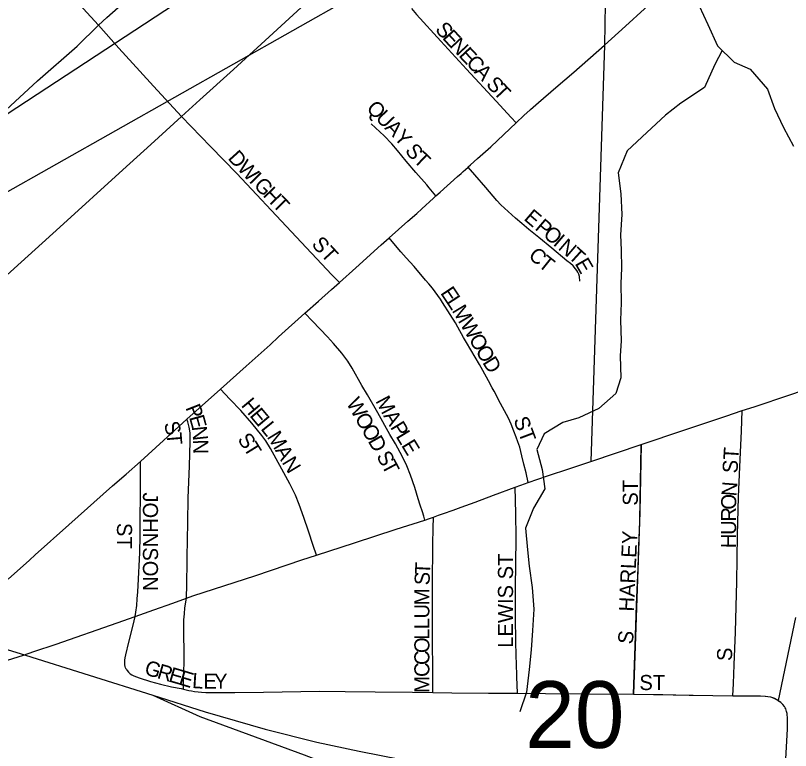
# Model space of a CAD drawing. Extents: x 0 to 34, y 0 to 22.
# Drawn here: x 6.0752 to 6.3183, y 18.6521 to 18.8828 of the extents above; entities that cross this region are included whole.
import ezdxf

# ---------------------------------------------------------------- set-up
doc = ezdxf.new("R2010")
doc.units = 0
for name, color, linetype in [('GM_X_City_Street', 7, 'Continuous'), ('GM_X_City_Street_Text', 7, 'Continuous'), ('GM_X_Corporation', 7, 'Continuous'), ('GM_X_Minor_River', 7, 'Continuous'), ('GM_X_Rail_Line', 7, 'Continuous'), ('GM_X_Section_Text', 7, 'Continuous'), ('GM_X_State_Route', 7, 'Continuous'), ('GM_X_Township_Subdivision', 7, 'Continuous'), ('GM_X_Township_Subdivision_Text', 7, 'Continuous'), ('SH_Text', 7, 'Continuous')]:
    doc.layers.add(name, color=color, linetype=linetype)

msp = doc.modelspace()

# ---------------------------------------------------------------- linework, layer by layer
at = {"layer": 'GM_X_City_Street'}
for points in [[(6.10115, 18.87971), (6.10385, 18.88213), (6.11712, 18.89397), (6.12941, 18.90494), (6.14456, 18.91873), (6.15052, 18.92417), (6.15795, 18.93085), (6.15818, 18.93105)], [(6.10115, 18.87971), (6.09034, 18.89169), (6.08389, 18.89878), (6.08062, 18.90245), (6.07823, 18.90492), (6.07753, 18.90565)], [(6.12725, 18.85108), (6.133, 18.85631), (6.14351, 18.86587), (6.15727, 18.87838), (6.16601, 18.88646), (6.1775, 18.89728), (6.18239, 18.90169), (6.18347, 18.9026)], [(6.19938, 18.88494), (6.201, 18.88313), (6.20856, 18.87475), (6.21667, 18.86597), (6.22594, 18.85593), (6.23067, 18.85081), (6.23226, 18.84909)], [(5.99865, 18.78731), (5.99979, 18.78788), (6.00176, 18.78925), (6.00355, 18.79067), (6.01083, 18.79732), (6.01668, 18.80265), (6.02285, 18.80815), (6.03599, 18.82017), (6.04523, 18.82863), (6.05523, 18.83764), (6.08202, 18.86227), (6.09447, 18.87321), (6.10115, 18.87971)], [(6.12725, 18.85108), (6.11845, 18.86057), (6.1142, 18.86527), (6.1076, 18.87255), (6.10115, 18.87971)], [(6.02529, 18.75862), (6.0282, 18.7612), (6.02929, 18.76227), (6.03201, 18.76479), (6.04304, 18.77478), (6.05019, 18.78123), (6.05664, 18.78703), (6.07136, 18.80037), (6.08911, 18.81637), (6.10883, 18.83439), (6.11758, 18.84232), (6.12725, 18.85108)], [(6.17679, 18.79896), (6.17446, 18.80144), (6.16167, 18.81501), (6.14455, 18.8332), (6.13638, 18.84164), (6.12725, 18.85108)], [(6.20709, 18.82619), (6.205, 18.82869), (6.20423, 18.82962), (6.20075, 18.83357), (6.19769, 18.83706), (6.19635, 18.83875), (6.19503, 18.84045), (6.19321, 18.84256), (6.19083, 18.84499), (6.1881, 18.84752), (6.18676, 18.8488)], [(6.25223, 18.79945), (6.25209, 18.80092), (6.25188, 18.80166), (6.25164, 18.80219), (6.25129, 18.80275), (6.2509, 18.80329), (6.25009, 18.80422), (6.24928, 18.80494), (6.24818, 18.80581), (6.24341, 18.8098), (6.23936, 18.81311), (6.23625, 18.81564), (6.23401, 18.81752), (6.23203, 18.81918), (6.22972, 18.82125), (6.22745, 18.82338), (6.22616, 18.82474), (6.2227, 18.82876), (6.21925, 18.83277), (6.21715, 18.83523)], [(6.23604, 18.7362), (6.23534, 18.73922), (6.2347, 18.74198), (6.23407, 18.74464), (6.23373, 18.746), (6.23335, 18.74731), (6.23279, 18.74902), (6.23226, 18.75051), (6.23156, 18.75231), (6.23065, 18.75449), (6.2298, 18.75644), (6.22736, 18.76107), (6.22531, 18.76488), (6.22474, 18.76598), (6.22355, 18.76815), (6.22178, 18.7714), (6.22073, 18.77326), (6.21671, 18.78019), (6.21575, 18.78177), (6.21392, 18.78497), (6.21319, 18.78631), (6.21159, 18.78893), (6.20915, 18.79273), (6.20848, 18.79373), (6.20599, 18.79718), (6.20483, 18.7986), (6.20385, 18.79977), (6.2002, 18.80397), (6.1977, 18.80672), (6.19608, 18.8086), (6.19391, 18.81124), (6.19243, 18.81304)], [(6.20363, 18.72446), (6.20323, 18.72572), (6.20282, 18.72699), (6.20215, 18.7291), (6.2015, 18.73111), (6.20097, 18.73286), (6.20041, 18.73468), (6.1991, 18.73853), (6.19793, 18.74143), (6.1966, 18.74426), (6.19434, 18.74835), (6.19265, 18.75132), (6.1888, 18.75807), (6.18556, 18.76373), (6.18386, 18.7667), (6.18084, 18.77216), (6.17947, 18.77427), (6.17757, 18.77677), (6.1749, 18.77984), (6.17302, 18.78192), (6.16831, 18.78689), (6.16599, 18.78934)], [(6.16964, 18.71346), (6.16859, 18.71647), (6.16705, 18.72098), (6.16559, 18.72527), (6.16415, 18.72936), (6.16297, 18.73221), (6.16119, 18.73579), (6.15867, 18.74039), (6.15512, 18.7469), (6.15367, 18.74926), (6.15242, 18.75103), (6.14931, 18.75488), (6.14583, 18.75885), (6.1424, 18.76242), (6.13943, 18.76552)], [(6.12876, 18.69989), (6.12885, 18.70123), (6.12889, 18.703), (6.12899, 18.71278), (6.1292, 18.72364), (6.12936, 18.73139), (6.12974, 18.74131), (6.13, 18.74906), (6.12995, 18.75184), (6.12964, 18.75364), (6.12921, 18.75531), (6.12892, 18.75607)], [(6.11266, 18.69421), (6.11293, 18.69558), (6.11319, 18.69767), (6.11336, 18.69968), (6.11352, 18.70189), (6.11363, 18.70393), (6.11416, 18.71412), (6.11429, 18.71955), (6.11437, 18.73768), (6.11439, 18.74281)], [(6.23263, 18.67012), (6.23256, 18.67272), (6.23249, 18.67514), (6.23245, 18.67604), (6.23232, 18.67877), (6.23214, 18.68597), (6.23205, 18.69427), (6.23209, 18.70346), (6.23215, 18.71055), (6.23222, 18.71896), (6.23215, 18.72646), (6.23189, 18.73474)], [(6.20606, 18.67033), (6.20606, 18.67592), (6.20603, 18.68799), (6.20602, 18.70416), (6.20612, 18.71688), (6.20624, 18.72194), (6.20633, 18.7254)], [(6.12784, 18.67137), (6.12791, 18.67396), (6.12798, 18.67701), (6.12803, 18.67974), (6.12805, 18.68065), (6.12806, 18.68432), (6.128, 18.68739), (6.12793, 18.69042), (6.12802, 18.69309), (6.12813, 18.69498), (6.12833, 18.69688), (6.12876, 18.69989)], [(6.10993, 18.6777), (6.10969, 18.67812), (6.10956, 18.6785), (6.10946, 18.67899), (6.10942, 18.67969), (6.10947, 18.68049), (6.10961, 18.68126), (6.10981, 18.68212), (6.11076, 18.6861), (6.11204, 18.69143), (6.11266, 18.69421)], [(6.10993, 18.6777), (6.11024, 18.6772), (6.11064, 18.67672), (6.11118, 18.67623), (6.11161, 18.67593), (6.11226, 18.67558), (6.11308, 18.67525), (6.114, 18.67492), (6.11754, 18.67375), (6.12066, 18.67293), (6.12413, 18.67214), (6.12711, 18.67154), (6.12784, 18.67137)], [(6.12784, 18.67137), (6.12952, 18.671), (6.13043, 18.67083), (6.13136, 18.67068), (6.13249, 18.67056), (6.13352, 18.67046), (6.13491, 18.67037), (6.13599, 18.67035), (6.14395, 18.67035), (6.15299, 18.67049), (6.17055, 18.67077), (6.1786, 18.67068), (6.18797, 18.67058), (6.19968, 18.67046), (6.20606, 18.67033)], [(6.20606, 18.67033), (6.2121, 18.67022), (6.22356, 18.67017), (6.23263, 18.67012)], [(6.23263, 18.67012), (6.2415, 18.67), (6.25334, 18.66992)], [(6.25334, 18.66992), (6.25504, 18.66991), (6.26906, 18.66982)], [(6.26906, 18.66982), (6.27822, 18.66967), (6.28653, 18.66953), (6.29391, 18.66941), (6.30025, 18.66931)], [(6.30025, 18.66931), (6.3015, 18.66929), (6.30894, 18.66925), (6.31049, 18.66918), (6.31202, 18.66896), (6.31291, 18.6687), (6.31402, 18.66815), (6.31491, 18.66749)], [(6.30628, 18.61408), (6.30853, 18.61997), (6.31054, 18.62478), (6.31428, 18.63399), (6.31544, 18.63695), (6.31569, 18.63773), (6.31589, 18.63851), (6.31601, 18.63913), (6.31614, 18.63999), (6.31626, 18.64098), (6.31691, 18.64949), (6.3174, 18.65883), (6.3174, 18.66179), (6.31735, 18.66261), (6.31732, 18.66319), (6.31723, 18.66378), (6.3171, 18.66433), (6.31698, 18.66475), (6.31682, 18.66516), (6.31661, 18.66557), (6.31641, 18.6659), (6.31597, 18.66652), (6.3153, 18.66717), (6.31491, 18.66749)]]:
    msp.add_lwpolyline(points, dxfattribs=at)
at = {"layer": 'GM_X_Corporation'}
msp.add_lwpolyline([(6.26101, 19.17218), (6.2607, 18.98095), (6.26062, 18.95963), (6.26066, 18.93506), (6.26024, 18.90994), (6.26017, 18.88644), (6.26001, 18.87347), (6.25568, 18.74286), (6.27151, 18.74818), (6.27107, 18.72696), (6.26906, 18.66982), (6.30025, 18.66931), (6.31037, 18.66919), (6.31202, 18.66896), (6.31327, 18.66852), (6.31453, 18.6678), (6.31995, 18.69384)], dxfattribs=at)
at = {"layer": 'GM_X_Minor_River'}
for points in [[(6.29444, 18.95001), (6.29155, 18.94008), (6.29037, 18.93516), (6.289, 18.92853), (6.28856, 18.92094), (6.28833, 18.91468), (6.28772, 18.90899), (6.28748, 18.90216), (6.288, 18.89533), (6.28872, 18.89058), (6.28963, 18.88583), (6.29244, 18.87993), (6.29543, 18.87326), (6.3007, 18.8681), (6.30562, 18.86597), (6.31107, 18.85967), (6.31331, 18.85358), (6.31611, 18.84768), (6.31929, 18.84178)], [(6.29693, 18.87179), (6.29462, 18.86739), (6.29135, 18.8602), (6.28391, 18.85532), (6.27914, 18.85156), (6.27322, 18.84611), (6.2671, 18.84027), (6.26421, 18.83346), (6.26511, 18.82681), (6.26544, 18.82036), (6.26502, 18.81391), (6.26517, 18.80917), (6.26532, 18.80347), (6.2651, 18.79873), (6.26524, 18.79266), (6.26501, 18.78716), (6.26515, 18.7807), (6.26493, 18.77596), (6.26507, 18.76913), (6.26352, 18.76421), (6.25817, 18.7595), (6.25189, 18.75652), (6.24694, 18.75503), (6.24104, 18.75147), (6.23872, 18.74656), (6.24039, 18.74028), (6.24129, 18.73421), (6.23764, 18.72816), (6.23513, 18.72192), (6.23584, 18.71508), (6.23637, 18.70996), (6.23727, 18.70331), (6.23779, 18.69647), (6.23736, 18.68983), (6.23694, 18.68377), (6.23632, 18.67751), (6.23551, 18.67049), (6.23338, 18.66425)]]:
    msp.add_lwpolyline(points, dxfattribs=at)
at = {"layer": 'GM_X_Rail_Line'}
for points in [[(5.91368, 18.72973), (5.95307, 18.71881), (5.97711, 18.71194), (6.00873, 18.70313), (6.05447, 18.6894), (6.07825, 18.68201), (6.11829, 18.6695)], [(6.11829, 18.6695), (6.133, 18.66277), (6.16572, 18.65081), (6.19388, 18.63992), (6.22733, 18.62654), (6.2674, 18.60694), (6.3017, 18.58881), (6.33165, 18.57191), (6.43854, 18.51079), (6.47782, 18.48931), (6.50443, 18.47578), (6.5378, 18.4603), (6.57491, 18.44469), (6.64243, 18.41751), (6.7279, 18.3834)], [(6.11829, 18.6695), (6.13469, 18.66426), (6.15348, 18.65881), (6.16967, 18.65473), (6.18296, 18.65188), (6.1963, 18.64935), (6.21205, 18.64689), (6.22838, 18.64495), (6.24957, 18.64333), (6.28799, 18.64203), (6.34928, 18.64009), (6.43203, 18.63737), (6.55617, 18.63348), (6.71637, 18.62865), (6.84963, 18.62459), (6.94548, 18.62165)]]:
    msp.add_lwpolyline(points, dxfattribs=at)
at = {"layer": 'GM_X_State_Route'}
for points in [[(6.26001, 18.87347), (6.26658, 18.87949), (6.27251, 18.88491), (6.27888, 18.89072), (6.28419, 18.89554), (6.28654, 18.89767), (6.28865, 18.89955)], [(6.23666, 18.85315), (6.23677, 18.85325), (6.2393, 18.85552), (6.24474, 18.86019), (6.25037, 18.86503), (6.26001, 18.87347)], [(6.07285, 18.70593), (6.07953, 18.71185), (6.08137, 18.71351), (6.09185, 18.72291), (6.10556, 18.73518), (6.10985, 18.73889), (6.11439, 18.74281), (6.11916, 18.74718), (6.12638, 18.75378), (6.12892, 18.75607), (6.13371, 18.76037), (6.13943, 18.76552), (6.14754, 18.77277), (6.15504, 18.77947), (6.15772, 18.78195), (6.16599, 18.78934), (6.1702, 18.7931), (6.17433, 18.79678), (6.17679, 18.79896), (6.18196, 18.80357), (6.18992, 18.8108), (6.19243, 18.81304), (6.19825, 18.81825), (6.20105, 18.82069), (6.20266, 18.82214), (6.2063, 18.82548), (6.20709, 18.82619), (6.20837, 18.82734), (6.21386, 18.83223), (6.21497, 18.83324), (6.21564, 18.83384), (6.2163, 18.83446), (6.21715, 18.83523), (6.21721, 18.83528), (6.21788, 18.83589), (6.22016, 18.83793), (6.22428, 18.84162), (6.22837, 18.84542), (6.23226, 18.84909), (6.2347, 18.85138), (6.23666, 18.85315)], [(6.25567, 18.74286), (6.26408, 18.74568), (6.27151, 18.74818), (6.28487, 18.75264), (6.29802, 18.75706), (6.30317, 18.75879), (6.30694, 18.76002), (6.31813, 18.76375), (6.32634, 18.76661), (6.3376, 18.77037), (6.34402, 18.77251), (6.35725, 18.77703), (6.38409, 18.78595), (6.41227, 18.79554), (6.43373, 18.80289), (6.45522, 18.81018), (6.47993, 18.81859), (6.51086, 18.82901), (6.51772, 18.83147), (6.51934, 18.83201)], [(6.07762, 18.68208), (6.08093, 18.68317), (6.08794, 18.68551), (6.10706, 18.69216), (6.11266, 18.69421), (6.11855, 18.69625), (6.12447, 18.69836), (6.12876, 18.69989), (6.13083, 18.70063), (6.15056, 18.70708), (6.16499, 18.71196), (6.16964, 18.71346), (6.18157, 18.71733), (6.19461, 18.72154), (6.20363, 18.72446), (6.20503, 18.72495), (6.20633, 18.7254), (6.20791, 18.72596), (6.20944, 18.72649), (6.21245, 18.72758), (6.215, 18.7285), (6.21938, 18.73007), (6.22517, 18.73222), (6.23189, 18.73474), (6.23373, 18.73539), (6.23604, 18.7362), (6.2421, 18.7383), (6.24908, 18.74065), (6.25444, 18.74244), (6.25567, 18.74286)], [(6.0285, 18.66625), (6.03115, 18.66703), (6.04058, 18.66979), (6.04589, 18.67155), (6.05321, 18.67403), (6.0594, 18.67606), (6.07268, 18.68046), (6.07762, 18.68208)]]:
    msp.add_lwpolyline(points, dxfattribs=at)
at = {"layer": 'GM_X_Township_Subdivision'}
for points in [[(6.30025, 18.66931), (6.3004, 18.67318), (6.30063, 18.67906), (6.30102, 18.68928), (6.30127, 18.69735), (6.30149, 18.7051), (6.3017, 18.71967), (6.30201, 18.73177), (6.30263, 18.74572), (6.30291, 18.75231), (6.30317, 18.75879)], [(6.26906, 18.66982), (6.26939, 18.67906), (6.2696, 18.68503), (6.27002, 18.69788), (6.27049, 18.7095), (6.27073, 18.71625), (6.271, 18.72397), (6.27116, 18.73087), (6.27127, 18.73674), (6.27133, 18.74172), (6.27151, 18.74818)]]:
    msp.add_lwpolyline(points, dxfattribs=at)
at = {"layer": 'SH_Text'}
msp.add_lwpolyline([(9.73806, 20.89938), (5.80799, 18.67786), (9.73806, 21.2643)], close=True, dxfattribs=at)

# ---------------------------------------------------------------- texts
at = {"layer": 'GM_X_City_Street_Text'}
for s, height, rotation, p in [('S', 0.00473, 311.0754, (6.20659, 18.87828)), ('E', 0.00473, 312.4325, (6.20886, 18.87568)), ('N', 0.00473, 313.1202, (6.21115, 18.87317)), ('E', 0.00473, 313.1439, (6.214, 18.87013)), ('C', 0.00473, 313.1573, (6.21628, 18.8677)), ('A', 0.00473, 313.1604, (6.21885, 18.86496)), ('S', 0.00473, 313.1449, (6.22255, 18.86101)), ('T', 0.00473, 313.1449, (6.22483, 18.85858)), ('Q', 0.00473, 313.9337, (6.185, 18.85338)), ('U', 0.00473, 313.9179, (6.18789, 18.85038)), ('A', 0.00473, 313.9321, (6.19078, 18.84738)), ('Y', 0.00473, 311.8296, (6.19364, 18.84441)), ('S', 0.00473, 308.1077, (6.19716, 18.84032)), ('D', 0.00473, 312.0928, (6.14157, 18.83789)), ('T', 0.00473, 316.5373, (6.19973, 18.83714)), ('W', 0.00473, 313.4826, (6.14445, 18.83471)), ('I', 0.00473, 314.0454, (6.14821, 18.83074)), ('G', 0.00473, 314.0595, (6.14966, 18.82924)), ('H', 0.00473, 314.0595, (6.15256, 18.82625)), ('T', 0.00473, 314.0528, (6.15546, 18.82325)), ('E', 0.00473, 319.4669, (6.2344, 18.81881)), ('P', 0.00473, 319.4774, (6.23788, 18.81583)), ('O', 0.00473, 319.4556, (6.24042, 18.81366)), ('ST', 0.004735, 312.5121, (6.16781, 18.81081)), ('I', 0.00473, 319.4334, (6.24358, 18.81096)), ('N', 0.00473, 319.4683, (6.24517, 18.8096)), ('C', 0.00473, 316.5287, (6.2358, 18.80714)), ('T', 0.00473, 317.7447, (6.2483, 18.80691)), ('T', 0.00473, 321.478, (6.23886, 18.80427)), ('E', 0.00473, 299.8906, (6.25053, 18.80498)), ('E', 0.00473, 303.6219, (6.20832, 18.79571)), ('L', 0.00473, 303.3491, (6.21016, 18.79294)), ('M', 0.00473, 301.0013, (6.21196, 18.7902)), ('W', 0.00473, 300.0931, (6.21453, 18.78593)), ('O', 0.00473, 300.0865, (6.21724, 18.78124)), ('O', 0.00473, 300.3234, (6.21934, 18.77762)), ('D', 0.00473, 301.9346, (6.22152, 18.7739)), ('W', 0.00473, 299.747, (6.17878, 18.7612)), ('M', 0.00473, 298.0232, (6.18797, 18.76183)), ('P', 0.00473, 291.4868, (6.1284, 18.75972)), ('H', 0.00473, 309.9231, (6.14576, 18.76037)), ('E', 0.00473, 309.9268, (6.14843, 18.75717)), ('E', 0.00473, 285.4276, (6.12958, 18.75674)), ('I', 0.00473, 309.9566, (6.15057, 18.75462)), ('O', 0.00473, 299.734, (6.18146, 18.75649)), ('A', 0.00473, 301.0728, (6.19046, 18.75718)), ('ST', 0.004735, 290.5546, (6.23132, 18.75594)), ('S', 0.00473, 285.8854, (6.12163, 18.75472)), ('N', 0.00473, 276.1326, (6.13043, 18.75372)), ('L', 0.00473, 308.9799, (6.15189, 18.75304)), ('O', 0.00473, 299.7519, (6.18353, 18.75287)), ('P', 0.00473, 301.212, (6.19261, 18.7536)), ('T', 0.00473, 274.7319, (6.1225, 18.75176)), ('S', 0.00473, 305.7663, (6.14462, 18.7497)), ('M', 0.00473, 301.5073, (6.1539, 18.75058)), ('D', 0.00473, 299.6744, (6.1856, 18.74926)), ('L', 0.00473, 301.212, (6.19434, 18.75075)), ('N', 0.00473, 271.2896, (6.13087, 18.74969)), ('T', 0.00473, 301.8867, (6.14652, 18.74707)), ('E', 0.00473, 301.212, (6.19607, 18.7479)), ('A', 0.00473, 299.0291, (6.15648, 18.74636)), ('N', 0.00473, 300.9105, (6.15859, 18.74257)), ('S', 0.00473, 298.471, (6.18826, 18.74457)), ('T', 0.00473, 298.1046, (6.18985, 18.74165)), ('JOHNSON', 0.004735, 270, (6.11513, 18.73313)), ('ST', 0.004735, 270, (6.10699, 18.72355)), ('LEWIS ST', 0.004735, 90, (6.23127, 18.68438)), ('T', 0.00473, 87.1853, (6.20518, 18.70723)), ('S', 0.00473, 87.7323, (6.20505, 18.70391)), ('M', 0.00473, 89.9089, (6.20502, 18.69771)), ('U', 0.00473, 89.9928, (6.20502, 18.69355)), ('L', 0.00473, 89.9727, (6.20502, 18.69021)), ('L', 0.00473, 90, (6.20502, 18.68688)), ('O', 0.00473, 89.9928, (6.20502, 18.68271)), ('C', 0.00473, 89.9757, (6.20502, 18.67896)), ('G', 0.00473, 343.7844, (6.11532, 18.67607)), ('R', 0.00473, 343.7777, (6.11932, 18.67491)), ('E', 0.00473, 343.7769, (6.12292, 18.67386)), ('C', 0.00473, 89.994, (6.20502, 18.67521)), ('E', 0.00473, 343.1464, (6.12611, 18.67293)), ('L', 0.00473, 356.3791, (6.13047, 18.67175)), ('E', 0.00473, 359.769, (6.13411, 18.67153)), ('Y', 0.00473, 359.9929, (6.13746, 18.67152)), ('ST', 0.004735, 0, (6.27091, 18.6711)), ('M', 0.00473, 89.9818, (6.20502, 18.67021))]:
    msp.add_text(s, height=height, rotation=rotation, dxfattribs=at).set_placement(p)
at = {"layer": 'GM_X_Section_Text'}
msp.add_text('20', height=0.020928, rotation=0, dxfattribs=at).set_placement((6.23508, 18.65295))
at = {"layer": 'GM_X_Township_Subdivision_Text'}
for s, height, rotation, p in [('ST', 0.004735, 86.4254, (6.30168, 18.73902)), ('ST', 0.004735, 90, (6.27043, 18.72896)), ('N', 0.00473, 85.3616, (6.30133, 18.73178)), ('O', 0.00473, 89.2131, (6.30127, 18.72769)), ('R', 0.00473, 89.9514, (6.30127, 18.72396)), ('U', 0.00473, 89.9563, (6.30127, 18.71979)), ('HARLEY', 0.004735, 87.3992, (6.26918, 18.69566)), ('H', 0.00473, 89.9563, (6.30127, 18.71563)), ('S', 0.00473, 83.6625, (6.26877, 18.68531)), ('S', 0.00473, 90, (6.30002, 18.68021))]:
    msp.add_text(s, height=height, rotation=rotation, dxfattribs=at).set_placement(p)

doc.saveas('drawing.dxf')
